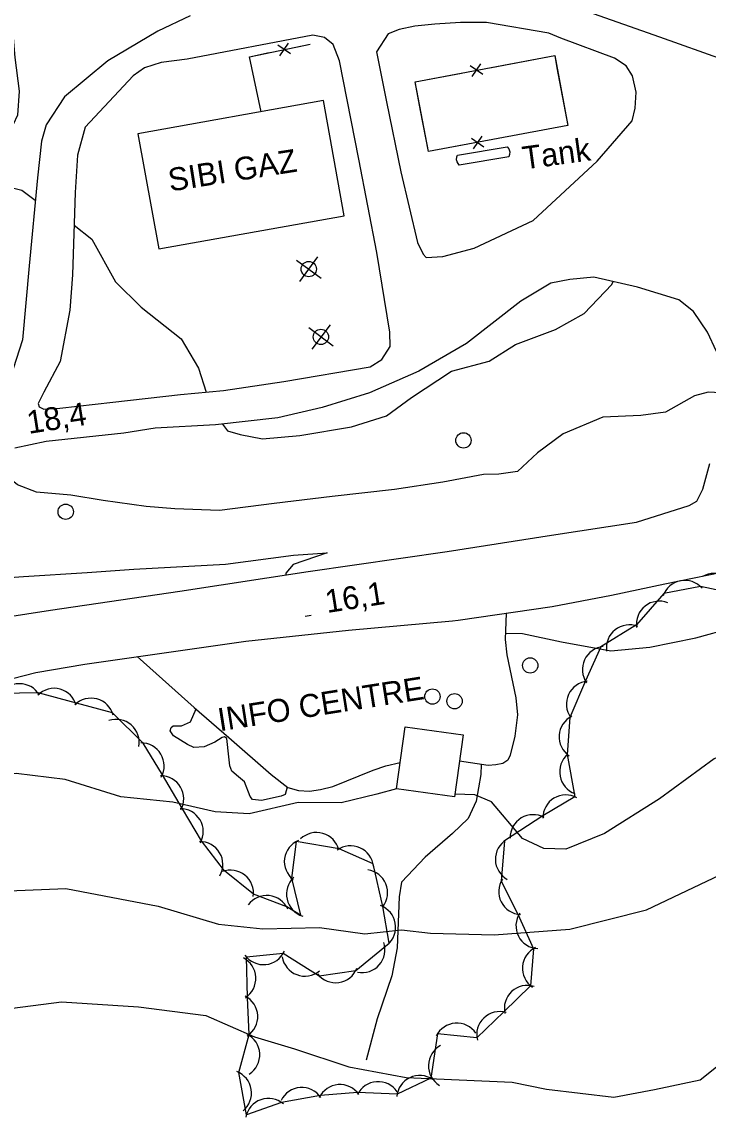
# Model space of a CAD drawing. Extents: x 646142 to 649934, y 5874075 to 5876351.
# Drawn here: x 647666.9 to 647756.5, y 5874980.9 to 5875124.3 of the extents above; entities that cross this region are included whole.
import ezdxf

# ---------------------------------------------------------------- set-up
doc = ezdxf.new("R2010")
doc.units = 0
for name, color, linetype in [('Niveau 1', 7, 'Continuous'), ('Niveau 19', 7, 'Continuous'), ('Niveau 2', 7, 'Continuous'), ('Niveau 21', 7, 'Continuous'), ('Niveau 22', 7, 'Continuous'), ('Niveau 3', 7, 'Continuous'), ('Niveau 31', 7, 'Continuous'), ('Niveau 33', 7, 'Continuous'), ('Niveau 36', 7, 'Continuous'), ('Niveau 37', 7, 'Continuous'), ('Niveau 44', 7, 'Continuous')]:
    doc.layers.add(name, color=color, linetype=linetype)

msp = doc.modelspace()

# ---------------------------------------------------------------- linework, layer by layer
at = {"layer": 'Niveau 1'}
for points in [[(647665.01, 5875128.52), (647665.72, 5875122.2), (647665.91, 5875119.6), (647666.5, 5875115.21), (647666.28, 5875112.05), (647665.13, 5875109.64), (647663.72, 5875108.81), (647661.56, 5875109.15), (647658.76, 5875108.45), (647657.16, 5875107.14), (647656.76, 5875105.28), (647657.77, 5875103.78), (647660.61, 5875102.74), (647664.43, 5875102.89), (647666.82, 5875102.26), (647668.6, 5875100.95)], [(647673.68, 5875097.71), (647675.99, 5875095.85), (647679.08, 5875090.28), (647682.45, 5875086.98), (647687.66, 5875082.83), (647689.92, 5875079.01), (647690.92, 5875075.87)], [(647693.05, 5875071.68), (647693.7, 5875070.8), (647695.38, 5875070.33), (647698.29, 5875069.75), (647703.18, 5875070.18), (647709.93, 5875071.31), (647714.48, 5875072.74), (647717.77, 5875075.14), (647722.99, 5875078.6), (647727.91, 5875079.89), (647731.34, 5875082.07), (647736.59, 5875084.04), (647740.32, 5875086.13), (647743.93, 5875089.95), (647744.1, 5875090.31)], [(647632.56, 5874980.05), (647637.25, 5874982.84), (647640.71, 5874985.57), (647644.33, 5874987.38), (647649.12, 5874990.42), (647653, 5874991.97), (647662.89, 5874994.98), (647672.03, 5874996.12), (647682.07, 5874995.48), (647690.87, 5874994.37), (647697.26, 5874991.57), (647702.48, 5874989.99), (647709.59, 5874987.66), (647717.07, 5874986.25), (647730.92, 5874985.63), (647735.42, 5874984.74), (647744.21, 5874983.69), (647749.51, 5874984.67), (647755.47, 5874985.96), (647757.85, 5874987.83)]]:
    msp.add_lwpolyline(points, dxfattribs=at)
at = {"layer": 'Niveau 19'}
for points in [[(647730.11, 5875046.95), (647730.01, 5875043.52), (647730.2, 5875041.52), (647731.38, 5875035.9), (647731.59, 5875033.66), (647731.25, 5875030.88), (647730.67, 5875028.38), (647730.34, 5875027.75), (647729.69, 5875027.32), (647728.8, 5875027.12), (647727.76, 5875027.03), (647724.02, 5875027.62)], [(647681.92, 5875041.27), (647689.38, 5875034.62), (647693.9, 5875030.72), (647699.44, 5875025.87), (647701.6, 5875024.15), (647702.98, 5875023.75), (647704.42, 5875023.67), (647705.85, 5875023.88), (647707.47, 5875024.31), (647712.75, 5875026.41), (647714.42, 5875027), (647716.28, 5875027.45)]]:
    msp.add_lwpolyline(points, dxfattribs=at)
at = {"layer": 'Niveau 2'}
for points in [[(647758.19, 5875075.76), (647756.51, 5875075.85), (647754.73, 5875075.38), (647750.95, 5875073.22), (647747.75, 5875072.79), (647742.77, 5875072.58), (647737.58, 5875070.4), (647734.24, 5875067.94), (647731.6, 5875065.49), (647729.17, 5875065.13), (647727.17, 5875065.1), (647721.85, 5875064.1), (647715.54, 5875063.11), (647707.39, 5875062.23), (647699.83, 5875061.29), (647692.68, 5875060.4), (647686.84, 5875060.58), (647683.09, 5875060.92), (647677.48, 5875061.71), (647673.23, 5875062.39), (647668.76, 5875062.76), (647666.27, 5875063.73), (647663.73, 5875065.73), (647662.64, 5875067.63)], [(647645.98, 5875054.58), (647646.88, 5875054.02), (647648.53, 5875051.7), (647650.57, 5875050.57), (647652.98, 5875050.4), (647657.84, 5875050.77), (647662.85, 5875051.44), (647667.07, 5875051.74), (647675.36, 5875052.27), (647681.49, 5875052.7), (647693.44, 5875053.36), (647702.36, 5875054.53), (647706.76, 5875054.85), (647702.31, 5875053.31), (647701.33, 5875052.17), (647701.33, 5875051.96)], [(647730.04, 5875044.34), (647732.27, 5875044.29), (647737.34, 5875043.23), (647743.83, 5875042.02), (647748.92, 5875042.52), (647754.91, 5875043.75), (647759.68, 5875045.04), (647762.97, 5875045.48)], [(647701.53, 5875024.21), (647701.23, 5875023.23), (647700.72, 5875023.03), (647698.16, 5875022.48), (647696.99, 5875022.6), (647696.66, 5875023), (647695.93, 5875024.91), (647695.14, 5875025.55), (647694.28, 5875026.29), (647694.02, 5875026.99), (647693.89, 5875028.18), (647693.65, 5875030.58), (647693.33, 5875030.79), (647693, 5875030.7), (647692.05, 5875030.07), (647690.66, 5875029.5), (647689.32, 5875029.4), (647688.5, 5875029.8), (647686.64, 5875030.92), (647686.24, 5875031.56), (647686.34, 5875032), (647686.6, 5875032.22), (647687.71, 5875032.24), (647688.87, 5875032.75), (647689.61, 5875034.43)], [(647765.89, 5875031.55), (647765.68, 5875031.52), (647757.32, 5875027.9), (647750.17, 5875022.68), (647742.96, 5875018.16), (647737.91, 5875016.12), (647735.07, 5875016.19), (647732.28, 5875017.51), (647728.2, 5875022.31), (647726.04, 5875023.22), (647723.43, 5875023.31)], [(647715.81, 5875024.01), (647713.23, 5875023.27), (647708.56, 5875022.15), (647702.95, 5875022.18), (647696.55, 5875020.71), (647692.09, 5875020.98), (647686.59, 5875022.26), (647679.79, 5875022.94), (647672.51, 5875025.23), (647666.11, 5875025.99), (647660.45, 5875025.43), (647651.16, 5875023.7), (647646.52, 5875020.63), (647643.08, 5875016.64), (647640.63, 5875014.95), (647635.48, 5875014.49), (647633.76, 5875015.31), (647629.88, 5875017.71), (647627.15, 5875021.44), (647627, 5875021.73)], [(647660.82, 5875010.47), (647672.6, 5875010.94), (647684.67, 5875008.64), (647692.53, 5875006.28), (647698.33, 5875005.69), (647705.75, 5875005.84), (647711.64, 5875005.03), (647716.44, 5875005.56), (647720.23, 5875005.13), (647728.57, 5875004.9), (647738.45, 5875005.65), (647748.49, 5875008.15), (647760.75, 5875014.01)]]:
    msp.add_lwpolyline(points, dxfattribs=at)
at = {"layer": 'Niveau 21'}
for points in [[(647688.82, 5875125.08), (647684.62, 5875123.05), (647678.07, 5875119.18), (647672.41, 5875114.48), (647670.01, 5875110.79), (647669.43, 5875108.65), (647668.89, 5875103.88), (647667.78, 5875092.36), (647666.94, 5875082.7), (647665.72, 5875078.89), (647663.64, 5875075.45), (647661.49, 5875072.58), (647656.21, 5875068.59), (647652.54, 5875065.8), (647648.71, 5875063.46), (647644.1, 5875059.65), (647639.57, 5875055.03), (647635.05, 5875049.14), (647632.36, 5875043.66), (647629.78, 5875035.99)], [(647821.36, 5875125.19), (647815.25, 5875123.67), (647805.86, 5875121.24), (647795.59, 5875118.38), (647787.91, 5875116.24), (647781.08, 5875114.87), (647777.63, 5875114.53), (647773.52, 5875114.93), (647766.6, 5875116.55), (647758.52, 5875119.32), (647750.19, 5875122.29), (647739.21, 5875126.15)], [(647744.3, 5875119.52), (647737.28, 5875122.16), (647735.7, 5875122.81), (647727.54, 5875124.19), (647724.17, 5875124.2), (647720.83, 5875123.99), (647718.18, 5875123.72), (647716.14, 5875123.29), (647714.69, 5875122.69), (647713.2, 5875120.35), (647714.48, 5875113.8), (647716.38, 5875104.67), (647718.53, 5875095.44), (647719.27, 5875093.9), (647719.67, 5875093.48), (647721.86, 5875093.58), (647725.93, 5875094.67), (647733.67, 5875098.32), (647742.03, 5875106.06), (647746.58, 5875111.34), (647746.98, 5875113), (647747.11, 5875115.08), (647746.64, 5875117.22), (647745.81, 5875118.52), (647744.3, 5875119.52)], [(647701.07, 5875077.24), (647712.37, 5875079.16), (647713.9, 5875080.12), (647714.99, 5875081.84), (647714.91, 5875083.68), (647713.22, 5875094.11), (647710.87, 5875106.32), (647708.34, 5875119.19), (647707.54, 5875121.3), (647706.39, 5875122.22), (647704.85, 5875122.53), (647688.46, 5875119.41), (647685.03, 5875118.96), (647682.89, 5875118.28), (647681.38, 5875117.21), (647675.13, 5875110.49), (647674.12, 5875106.83), (647673.82, 5875101.96), (647673.45, 5875091.21), (647673.13, 5875086.56), (647671.86, 5875079.86), (647669.73, 5875075.85), (647668.96, 5875074.39), (647669.12, 5875073.94), (647669.73, 5875073.65), (647671.82, 5875073.74), (647678.71, 5875074.54), (647687.56, 5875075.53), (647693.2, 5875076.09), (647701.07, 5875077.24)], [(647757.62, 5875081.15), (647756.42, 5875083.69), (647754.62, 5875086.4), (647752.71, 5875087.94), (647747.3, 5875089.6), (647741.58, 5875090.87), (647738.47, 5875090.57), (647735.96, 5875090.09), (647732.03, 5875087.74), (647724.95, 5875082.2), (647718.71, 5875078.58), (647712.27, 5875075.76), (647706.07, 5875073.87), (647700.29, 5875072.5), (647692.14, 5875071.57), (647684.28, 5875071.14), (647680.16, 5875070.5), (647670.04, 5875069.39), (647665.94, 5875068.52)], [(647639.75, 5875039.77), (647648.1, 5875042.57), (647657.61, 5875045.36), (647670.59, 5875047.34), (647687.48, 5875049.82), (647704.24, 5875052.41), (647722.4, 5875055.01), (647736.05, 5875057.17), (647747.18, 5875058.85), (647754.06, 5875061.04), (647755.05, 5875061.6), (647755.82, 5875063.18), (647756.74, 5875066.51)], [(647643.96, 5875030.96), (647652.42, 5875034.92), (647658.32, 5875036.55), (647668.66, 5875039.19), (647675.08, 5875040.29), (647683.02, 5875041.42), (647696.12, 5875043.3), (647709.51, 5875044.74), (647723.12, 5875045.97), (647723.84, 5875046.04), (647736.13, 5875047.83), (647743.91, 5875049.3), (647750.87, 5875050.79), (647760.25, 5875052.72)]]:
    msp.add_lwpolyline(points, dxfattribs=at)
at = {"layer": 'Niveau 22'}
msp.add_lwpolyline([(647726.85, 5875027.18), (647726.82, 5875025.86), (647726.23, 5875022.36), (647725.16, 5875020.12), (647723.12, 5875018.14), (647719.53, 5875015.05), (647716.44, 5875011.77), (647716.16, 5875009.85), (647715.9, 5875003.18), (647715.2, 5874999.55), (647713.29, 5874993.9), (647711.83, 5874988.52)], dxfattribs=at)
at = {"layer": 'Niveau 3'}
msp.add_line((647703.88, 5875046.57), (647704.67, 5875046.69), dxfattribs=at)
at = {"layer": 'Niveau 31'}
for points in [[(647684.73, 5875094.58), (647708.94, 5875098.93), (647706.24, 5875113.97), (647682, 5875109.62), (647684.73, 5875094.58)], [(647715.81, 5875024.01), (647716.93, 5875032.1), (647724.5, 5875031.05), (647723.38, 5875022.96), (647715.81, 5875024.01)]]:
    msp.add_lwpolyline(points, dxfattribs=at)
at = {"layer": 'Niveau 33'}
msp.add_lwpolyline([(647723.78, 5875106.85), (647730.27, 5875107.95), (647730.47, 5875107.66), (647730.6, 5875107.29), (647730.57, 5875106.92), (647730.48, 5875106.62), (647723.97, 5875105.52), (647723.73, 5875105.95), (647723.65, 5875106.23), (647723.69, 5875106.62), (647723.78, 5875106.85), (647723.78, 5875106.85)], dxfattribs=at)
at = {"layer": 'Niveau 36'}
for p, q in [((647703.15, 5875090.34), (647705.5, 5875093.56)), ((647702.72, 5875093.13), (647705.94, 5875090.77)), ((647707.52, 5875081.87), (647704.33, 5875084.27)), ((647707.13, 5875084.66), (647704.72, 5875081.48))]:
    msp.add_line(p, q, dxfattribs=at)
for centre in [(647704.33, 5875091.95), (647705.92, 5875083.08), (647724.55, 5875069.55), (647672.57, 5875060.22), (647733.27, 5875040.12), (647720.49, 5875036.05), (647723.39, 5875035.45)]:
    msp.add_circle(centre, 1, dxfattribs=at)
at = {"layer": 'Niveau 37'}
for points in [[(647698.11, 5875112.51), (647696.59, 5875119.72), (647704.53, 5875121.36)], [(647698.11, 5875112.51), (647696.59, 5875119.72), (647704.53, 5875121.36)], [(647698.11, 5875112.51), (647696.59, 5875119.72), (647704.53, 5875121.36)], [(647701.96, 5875120.11), (647700.29, 5875121.21)], [(647700.57, 5875119.82), (647701.67, 5875121.5)], [(647703.08, 5875121.06), (647704.53, 5875121.36)], [(647698.11, 5875112.51), (647696.59, 5875119.72), (647699.17, 5875120.25)], [(647738.2, 5875110.72), (647720, 5875107.31), (647718.22, 5875116.45), (647736.47, 5875119.86), (647738.2, 5875110.72)], [(647738.2, 5875110.72), (647720, 5875107.31), (647718.22, 5875116.45), (647736.47, 5875119.86), (647738.2, 5875110.72)], [(647738.2, 5875110.72), (647720, 5875107.31), (647718.22, 5875116.45), (647736.47, 5875119.86), (647738.2, 5875110.72)], [(647728.22, 5875118.32), (647736.47, 5875119.86), (647736.77, 5875118.28)], [(647727.08, 5875117.38), (647725.43, 5875118.52)], [(647725.69, 5875117.12), (647726.82, 5875118.78)], [(647736.77, 5875118.28), (647738.2, 5875110.72)], [(647718.95, 5875112.69), (647718.22, 5875116.45), (647724.29, 5875117.58)], [(647724.44, 5875108.14), (647720, 5875107.31), (647718.95, 5875112.69)], [(647738.2, 5875110.72), (647728.37, 5875108.88)], [(647726.97, 5875109.34), (647725.84, 5875107.68)], [(647725.58, 5875109.07), (647727.23, 5875107.94)]]:
    msp.add_lwpolyline(points, dxfattribs=at)
at = {"layer": 'Niveau 44'}
for points in [[(647760.68, 5875049.36), (647755.52, 5875050.45), (647750.75, 5875049.52), (647747.16, 5875045.41), (647742.51, 5875042.54), (647740.48, 5875038.13), (647738.44, 5875033.33), (647738.12, 5875028.49), (647739.09, 5875022.96), (647734.94, 5875020.45)], [(647734.94, 5875020.45), (647729.9, 5875017.17), (647729.48, 5875011.92), (647731.67, 5875007.59), (647733.7, 5875003.09), (647733.31, 5874998.25), (647729.81, 5874994.81), (647726.31, 5874991.45), (647721.15, 5874991.95), (647720.27, 5874986.15), (647715.88, 5874984.06), (647710.7, 5874984.27), (647705.86, 5874983.9), (647700.77, 5874982.98), (647696.19, 5874981.37), (647695.21, 5874986.9), (647696.56, 5874991.88), (647696.31, 5874996.72), (647696.18, 5875002.01), (647701.01, 5875002.49), (647705.7, 5874999.54), (647710.5, 5875000.25), (647714.84, 5875003.81), (647714.02, 5875008.59), (647712.74, 5875014.18), (647708.3, 5875016.14), (647702.71, 5875017.11), (647702.07, 5875012.3), (647703.25, 5875007.46), (647701.45, 5875008.54), (647697.11, 5875010.2), (647693.33, 5875013.25), (647690.31, 5875017.21), (647687.83, 5875021.38), (647685.2, 5875025.81), (647682.71, 5875029.98), (647678.69, 5875033.92), (647674, 5875035.17), (647668.96, 5875036.53), (647664.11, 5875036.45)]]:
    msp.add_lwpolyline(points, dxfattribs=at)
for centre, start, end in [((647757.3, 5875049.16), 359.9951, 119.973), ((647753.47, 5875048.25), 41.0746, 161.0525), ((647750.15, 5875045.53), 68.3783, 188.3562), ((647746.23, 5875042.43), 68.3783, 188.3562), ((647743.09, 5875039.6), 95.2747, 215.2527), ((647666.56, 5875034.73), 30.9412, 150.9191), ((647741, 5875035.06), 95.2747, 215.2527), ((647671.06, 5875034.13), 15.1051, 135.083), ((647675.89, 5875032.84), 15.1051, 135.083), ((647740.04, 5875030.79), 116.2146, 236.1926), ((647679.17, 5875030.08), 348.9214, 108.8994), ((647682.44, 5875026.99), 330.7604, 90.7384), ((647740.12, 5875026.2), 130.5387, 250.5166), ((647685, 5875022.69), 330.7604, 90.7384), ((647737.93, 5875020.2), 61.1626, 181.1405), ((647687.55, 5875018.4), 330.7604, 90.7384), ((647733.65, 5875017.61), 61.1626, 181.1405), ((647705.35, 5875015.28), 14.0569, 134.0349), ((647690.11, 5875014.1), 330.7604, 90.7384), ((647704.14, 5875014.48), 112.4884, 232.4664), ((647709.81, 5875013.54), 6.1904, 126.1684), ((647731.72, 5875014.78), 121.3078, 241.2857), ((647694.11, 5875010.36), 351.0711, 111.049), ((647711.64, 5875010.43), 322.1058, 82.0838), ((647704.42, 5875010.22), 133.102, 253.08), ((647732.15, 5875010.55), 146.9185, 266.8965), ((647698.85, 5875007.04), 23.9932, 143.9712), ((647712.69, 5875005.9), 309.7672, 69.7452), ((647734.41, 5875006.09), 146.9185, 266.8965), ((647711.29, 5875002.95), 258.7648, 18.7428), ((647735.26, 5875000.53), 115.4035, 235.3814), ((647694.42, 5874999.2), 302.9456, 62.9235), ((647698.42, 5875004), 215.6668, 335.6448), ((647703.82, 5875002.5), 189.334, 309.312), ((647707.84, 5875001.64), 218.3702, 338.3481), ((647732.89, 5874995.29), 72.8802, 192.8582), ((647694.67, 5874994.21), 302.9456, 62.9235), ((647729.28, 5874991.86), 73.8863, 193.8642), ((647723.69, 5874990.36), 33.9937, 153.9716), ((647694.93, 5874989.22), 302.9456, 62.9235), ((647722.97, 5874987.78), 118.6898, 238.6677), ((647693.85, 5874984.22), 309.1076, 69.0855), ((647718.83, 5874983.51), 55.4537, 175.4316), ((647703.42, 5874981.95), 34.3108, 154.2887), ((647708.41, 5874982.32), 34.3108, 154.2887), ((647713.4, 5874982.7), 34.3108, 154.2887), ((647699.06, 5874980.51), 49.3416, 169.3195)]:
    msp.add_arc(centre, 3, start, end, dxfattribs=at)

# ---------------------------------------------------------------- texts
at = {"layer": 'Niveau 3'}
for s, p in [('18,4 ', (647667.74, 5875070.39)), ('16,1 ', (647706.73, 5875046.97))]:
    msp.add_text(s, height=3, rotation=8.9405, dxfattribs=at).set_placement(p)
at = {"layer": 'Niveau 31'}
for s, p in [('SIBI GAZ', (647686.21, 5875102.08)), ('INFO CENTRE', (647692.7, 5875031.51))]:
    msp.add_text(s, height=3, rotation=8.941, dxfattribs=at).set_placement(p)
at = {"layer": 'Niveau 33'}
msp.add_text('Tank', height=3, rotation=7.792, dxfattribs=at).set_placement((647732.46, 5875104.96))

doc.saveas('drawing.dxf')
